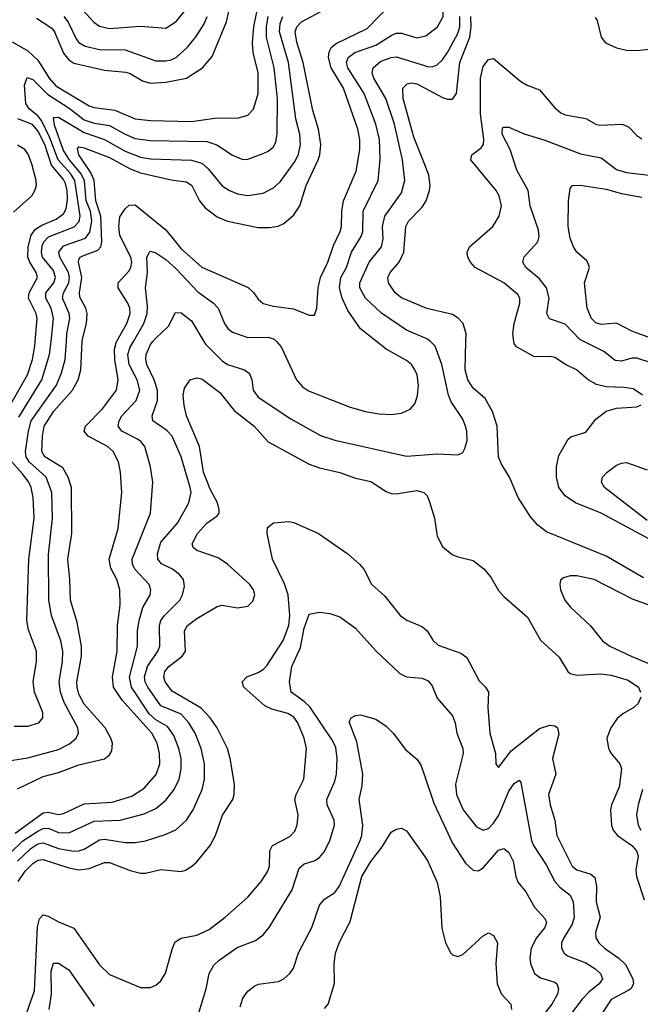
# Model space of a CAD drawing. Header units: inches. Extents: x 1308407 to 1441228, y 959628 to 1036311.
# Tile 406 of 656: x 1378419 to 1380843, y 1017410 to 1021258. Entities that reach past the tile are written whole.
import ezdxf

# ---------------------------------------------------------------- set-up
doc = ezdxf.new("R2010")
doc.units = ezdxf.units.IN
doc.header["$MEASUREMENT"] = 0
for name, color, linetype in [('B3071', 7, 'Continuous'), ('B3072', 7, 'Continuous'), ('B3081', 7, 'Continuous'), ('B3082', 7, 'Continuous')]:
    doc.layers.add(name, color=color, linetype=linetype)

msp = doc.modelspace()

# ---------------------------------------------------------------- linework, layer by layer
at = {"layer": 'B3071', "color": 5}
for points, elevation in [([(1378350, 1018358), (1378450, 1018373.8), (1378570, 1018405.9), (1378612.7, 1018427.3), (1378638.6, 1018450), (1378647.8, 1018470), (1378645.3, 1018490), (1378592.6, 1018590), (1378578, 1018630), (1378573.3, 1018670), (1378585.4, 1018750), (1378586.5, 1018790), (1378578.9, 1018830), (1378542.4, 1018930), (1378532.3, 1018990), (1378531.5, 1019168.5), (1378547.3, 1019310), (1378544.3, 1019410), (1378522.2, 1019470), (1378455.5, 1019530), (1378444.1, 1019550), (1378441.7, 1019570), (1378452.7, 1019650), (1378463.7, 1019690), (1378561.7, 1019830), (1378582.3, 1019877.7), (1378595.7, 1019930), (1378600.9, 1020000)], 3140), ([(1378370.2, 1019730), (1378449, 1019870), (1378468.4, 1019930), (1378478.1, 1019981.9), (1378479.5, 1020000)], 3180), ([(1378380.1, 1017999.9), (1378431.3, 1018048.7), (1378490, 1018087.2), (1378510, 1018097.6), (1378530, 1018098.4), (1378570, 1018081.2), (1378610, 1018080.6), (1378710, 1018125.1), (1378811, 1018129), (1378905.2, 1018154.8), (1378950, 1018175.6), (1378990, 1018207.9), (1379022.1, 1018250), (1379041.9, 1018290), (1379049, 1018330), (1379049.5, 1018370), (1379040.1, 1018410), (1379020.4, 1018460.4), (1378995.4, 1018495.4), (1378950, 1018521.2), (1378924.9, 1018544.9), (1378855.4, 1018650), (1378848.1, 1018688.1), (1378878.3, 1018810), (1378879.1, 1018870), (1378884.7, 1018910), (1378899.8, 1018960.2), (1378928, 1019010), (1378931.1, 1019030), (1378924.9, 1019050), (1378868.5, 1019110), (1378859.2, 1019130), (1378858.1, 1019150), (1378929.8, 1019329.8), (1378938.7, 1019450), (1378929.2, 1019510), (1378907.7, 1019590), (1378892.2, 1019610), (1378879.1, 1019619.1), (1378818.2, 1019650), (1378803.9, 1019670), (1378807.2, 1019690), (1378817.4, 1019710), (1378874.1, 1019770), (1378888.2, 1019810), (1378878, 1019850), (1378846.2, 1019910), (1378841, 1019950), (1378850, 1019978), (1378862.7, 1020000)], 3060), ([(1378401, 1018079), (1378510, 1018158.8), (1378530, 1018160.7), (1378570, 1018151.3), (1378590, 1018155.2), (1378670, 1018192.9), (1378780.3, 1018199.7), (1378856.5, 1018223.5), (1378905.3, 1018254.7), (1378951.5, 1018308.5), (1378966.7, 1018350), (1378964.8, 1018390), (1378956.1, 1018430), (1378934.2, 1018470), (1378819.2, 1018599.2), (1378785.6, 1018650), (1378781.7, 1018690), (1378799.6, 1018790), (1378801.2, 1018890), (1378811.3, 1018970), (1378809.9, 1019029.9), (1378797.8, 1019070), (1378774.5, 1019114.5), (1378768.5, 1019150), (1378802.8, 1019270), (1378818, 1019410), (1378812.6, 1019490), (1378804.2, 1019530), (1378783.2, 1019570), (1378761, 1019590), (1378685.8, 1019630), (1378669.9, 1019650), (1378675, 1019670), (1378742.2, 1019737.8), (1378797, 1019810), (1378803.4, 1019850), (1378790.2, 1019930), (1378788.6, 1019970), (1378797.3, 1020000)], 3080), ([(1378410, 1018252.5), (1378510, 1018300.8), (1378570, 1018316.5), (1378650, 1018346.5), (1378750, 1018368.8), (1378770, 1018384.5), (1378778.8, 1018401.2), (1378780.7, 1018430), (1378775, 1018450), (1378752, 1018490), (1378670, 1018583.4), (1378650, 1018622.5), (1378642.8, 1018650), (1378642.2, 1018670), (1378659.6, 1018770), (1378660.1, 1018810), (1378642.5, 1018902.5), (1378616.4, 1018990), (1378614.6, 1019070), (1378606.3, 1019150), (1378622.7, 1019250), (1378621.4, 1019430), (1378608.1, 1019470), (1378587, 1019507), (1378517.1, 1019550), (1378505.6, 1019570), (1378507.3, 1019630), (1378514.4, 1019670), (1378552.1, 1019727.9), (1378624.8, 1019810), (1378646.4, 1019850), (1378657.3, 1019890), (1378662.9, 1020000)], 3120), ([(1378410.2, 1017970), (1378461.5, 1018018.5), (1378490, 1018036.5), (1378510, 1018040.8), (1378570, 1018018.7), (1378630, 1018008.3), (1378650, 1018009.7), (1378670, 1018016.8), (1378730, 1018052.4), (1378750, 1018054.9), (1378830, 1018041.9), (1378870, 1018042.7), (1378910, 1018049.5), (1378987, 1018073), (1379028.6, 1018091.4), (1379070.8, 1018129.2), (1379096.7, 1018170), (1379131, 1018250), (1379140.4, 1018290), (1379140.1, 1018350), (1379127.7, 1018410), (1379104.1, 1018470), (1379079.9, 1018510), (1379050, 1018543.5), (1378970, 1018576.2), (1378918.6, 1018650), (1378908.8, 1018670), (1378906.8, 1018690), (1378918.1, 1018730), (1378957.8, 1018790), (1378965.7, 1018810), (1378964.6, 1018890), (1378969.9, 1018910), (1378984, 1018930), (1379044.5, 1018990), (1379055.2, 1019010), (1379062.5, 1019042.5), (1379058.4, 1019070), (1379042.5, 1019090), (1379015.8, 1019110), (1378972, 1019132), (1378958.4, 1019150), (1378956.6, 1019170), (1378970, 1019215.8), (1379035, 1019290), (1379079.1, 1019370), (1379087.9, 1019410), (1379084.7, 1019430), (1379049.3, 1019550), (1379013.7, 1019630), (1378992.9, 1019652.9), (1378938.6, 1019690), (1378936.5, 1019710), (1378956.6, 1019770), (1378956.5, 1019810), (1378943.6, 1019850), (1378915.2, 1019910), (1378910.9, 1019930), (1378912.5, 1019950), (1378930, 1019988.4), (1378939.2, 1020000)], 3040), ([(1378414.8, 1019705.2), (1378504.4, 1019850), (1378535.6, 1019950), (1378541, 1020000)], 3160), ([(1379138.3, 1020000), (1379144.3, 1019990), (1379210, 1019925), (1379230.9, 1019910.9), (1379297.4, 1019890), (1379315.8, 1019875.8), (1379325.5, 1019850), (1379330.2, 1019810), (1379350, 1019783), (1379478.3, 1019698.3), (1379593.3, 1019633.3), (1379650, 1019614.8), (1379930, 1019552.5), (1380000, 1019557.7)], 3040), ([(1379422.2, 1020000), (1379439.9, 1019979.9), (1379500.7, 1019850), (1379523.7, 1019823.7), (1379547.3, 1019807.3), (1379710, 1019743.7), (1379770, 1019726.7), (1379822, 1019718), (1379870, 1019714.8), (1379910, 1019719.7), (1379944.7, 1019735.3), (1379963, 1019757), (1379972.6, 1019787.4), (1379977, 1019830), (1379971.1, 1019870), (1379962.7, 1019890), (1379948.9, 1019910), (1379930, 1019926), (1379850.3, 1019970.3), (1379813.2, 1020000)], 3060), ([(1378412.9, 1017890), (1378439.9, 1017930), (1378470, 1017960.5), (1378490, 1017973.5), (1378510, 1017975.3), (1378610, 1017943.8), (1378650, 1017936), (1378690, 1017940.1), (1378750, 1017963.6), (1378770, 1017964), (1378850, 1017932.7), (1378890, 1017922.2), (1378910, 1017922.5), (1378970, 1017936.6), (1379050, 1017929.3), (1379066.1, 1017933.9), (1379090, 1017948.1), (1379110, 1017966.9), (1379162.3, 1018030), (1379183.7, 1018070), (1379211.2, 1018148.8), (1379251.4, 1018210), (1379257, 1018230), (1379257.9, 1018270), (1379241.5, 1018370), (1379229.9, 1018410), (1379190.5, 1018490), (1379162.1, 1018530), (1379127.2, 1018567.2), (1379013.9, 1018633.9), (1378986.8, 1018670), (1378981.6, 1018690), (1378985, 1018710), (1379000.8, 1018730), (1379053.2, 1018770), (1379066, 1018790), (1379062.2, 1018870), (1379073.7, 1018890), (1379110, 1018917.2), (1379190, 1018965), (1379210, 1018969.3), (1379270, 1018959.3), (1379310, 1018966.2), (1379330, 1018984.9), (1379337.2, 1019010), (1379332.4, 1019030), (1379317.5, 1019050), (1379230.8, 1019130), (1379194.3, 1019154.3), (1379110, 1019183.4), (1379095.7, 1019195.7), (1379092.1, 1019210), (1379112.6, 1019250), (1379149.7, 1019290.3), (1379190, 1019319.4), (1379197.4, 1019330), (1379198.2, 1019341.8), (1379190.9, 1019370), (1379162.7, 1019422.6), (1379136.8, 1019490), (1379120.5, 1019590), (1379070.8, 1019709.2), (1379061.5, 1019750), (1379056.8, 1019790), (1379062.4, 1019817.6), (1379085.1, 1019850), (1379110, 1019858.5), (1379130, 1019854.2), (1379200.6, 1019800.6), (1379255.9, 1019730), (1379334.3, 1019670), (1379390, 1019608.3), (1379550, 1019521), (1379590, 1019506.5), (1379670, 1019488.9), (1379730, 1019466.8), (1379790, 1019453.6), (1379850, 1019414), (1379870, 1019406.8), (1379890, 1019405), (1379970, 1019417.4), (1379997, 1019410), (1380000, 1019407)], 3020), ([(1378396.5, 1018496.5), (1378450, 1018496.9), (1378493, 1018510), (1378508.4, 1018530), (1378508.7, 1018550), (1378476.4, 1018630), (1378470.8, 1018670), (1378484.4, 1018750), (1378484, 1018790), (1378453.1, 1018873.1), (1378446.5, 1018910), (1378453.7, 1019150), (1378474.8, 1019310), (1378470.7, 1019390), (1378462.7, 1019430), (1378453.6, 1019450), (1378430, 1019483.5), (1378387.6, 1019530)], 3160), ([(1378429.8, 1017329.8), (1378477, 1017463), (1378487.7, 1017712.3), (1378495.8, 1017744.2), (1378510, 1017759.3), (1378530, 1017754.1), (1378570, 1017732.2), (1378630, 1017708.2), (1378730, 1017563.9), (1378770, 1017526.7), (1378890, 1017475.2), (1378930, 1017475.6), (1378950, 1017484.2), (1378970, 1017501.3), (1378988.2, 1017531.8), (1379015, 1017630), (1379025.9, 1017654.1), (1379050, 1017668.7), (1379110, 1017680.1), (1379158.2, 1017701.8), (1379221.1, 1017750), (1379310, 1017828.5), (1379362.2, 1017890), (1379388.5, 1017930), (1379394, 1017950), (1379395.9, 1018010), (1379406.2, 1018030), (1379473.9, 1018066.1), (1379493, 1018087), (1379503.2, 1018110), (1379506.1, 1018150), (1379493.8, 1018210), (1379498.7, 1018230), (1379528.6, 1018290), (1379539.5, 1018410), (1379530.4, 1018450), (1379505.2, 1018510), (1379490, 1018532.5), (1379466.7, 1018546.7), (1379403.1, 1018563.1), (1379376.9, 1018576.9), (1379294.6, 1018650), (1379287.8, 1018670), (1379306.6, 1018690), (1379350, 1018706.4), (1379370, 1018718.9), (1379384.9, 1018735.1), (1379448.1, 1018831.9), (1379470.5, 1018890), (1379474.6, 1018930), (1379468, 1019010), (1379453.6, 1019053.6), (1379406.1, 1019150), (1379385.4, 1019250), (1379387, 1019273), (1379410, 1019291.3), (1379470, 1019297.3), (1379490, 1019293.2), (1379585.7, 1019250), (1379700.3, 1019170), (1379746.7, 1019130), (1379762.6, 1019110), (1379792.5, 1019052.5), (1379844.7, 1019004.7), (1379904.6, 1018930), (1379931.4, 1018911.4), (1379990, 1018887.1), (1380000, 1018878.6)], 2980), ([(1379119.8, 1017380.2), (1379147, 1017470), (1379159, 1017530), (1379177.4, 1017562.6), (1379197.8, 1017582.2), (1379267.9, 1017632), (1379340, 1017660), (1379370, 1017681.5), (1379392.8, 1017710), (1379483.2, 1017856.8), (1379510, 1017941.7), (1379530, 1017959), (1379568.7, 1017971.3), (1379590, 1017983.2), (1379610, 1018007.6), (1379630, 1018050.4), (1379648.4, 1018110), (1379647.6, 1018130), (1379619.5, 1018190), (1379618.8, 1018210), (1379650, 1018282.6), (1379656.2, 1018310), (1379659.6, 1018370), (1379653.5, 1018413.5), (1379641.2, 1018441.2), (1379552.1, 1018572.1), (1379530, 1018593.9), (1379478.8, 1018630), (1379472.2, 1018670), (1379481.9, 1018730), (1379515.3, 1018804.7), (1379530, 1018880.5), (1379550, 1018934.9), (1379590, 1018942.4), (1379630, 1018936.9), (1379670, 1018924.6), (1379730, 1018880.3), (1379810, 1018791.3), (1379903.4, 1018703.4), (1379930, 1018689.4), (1379990, 1018684.5), (1380000, 1018680.3)], 2960), ([(1379280, 1017400), (1379290, 1017434), (1379310, 1017461.5), (1379337.6, 1017482.4), (1379351.3, 1017488.7), (1379430, 1017499.7), (1379450.5, 1017509.5), (1379474, 1017530), (1379488.6, 1017551.4), (1379508.3, 1017611.7), (1379560.5, 1017710), (1379590, 1017797.4), (1379610, 1017820.6), (1379650, 1017847), (1379666.3, 1017870), (1379748.3, 1018050), (1379755.1, 1018070), (1379758.8, 1018110), (1379745, 1018210), (1379756.3, 1018263.7), (1379758.9, 1018310), (1379735.2, 1018435.2), (1379706, 1018514), (1379713.2, 1018530), (1379730, 1018538.4), (1379750, 1018541.3), (1379810, 1018524.9), (1379850, 1018497.1), (1379878.4, 1018470), (1379926.3, 1018406.3), (1379970, 1018367.6), (1379985.9, 1018345.9), (1380000, 1018303.9)], 2940), ([(1379610, 1017393.1), (1379623.9, 1017410), (1379648.8, 1017491.2), (1379647.8, 1017570), (1379652.5, 1017610), (1379666.9, 1017650), (1379710, 1017734), (1379755.7, 1017910), (1379790, 1017968.6), (1379835, 1018025), (1379870, 1018083), (1379890, 1018094.9), (1379910, 1018098), (1379930, 1018088), (1380000, 1017989.3)], 2920), ([(1378534.2, 1017390), (1378542.6, 1017450), (1378540.9, 1017539.1), (1378550, 1017570.3), (1378570, 1017570.2), (1378610, 1017544.2), (1378710, 1017403.2)], 2960)]:
    msp.add_lwpolyline(points, dxfattribs=dict(at, elevation=elevation))
at = {"layer": 'B3072', "color": 5}
for points, elevation in [([(1378389.2, 1021170.8), (1378450, 1021135.9), (1378490, 1021099.4), (1378533.3, 1021030), (1378560, 1021000), (1378690, 1020921.9), (1378710, 1020914.7), (1378790, 1020904.5), (1378870, 1020870.5), (1378930, 1020863.4), (1379090, 1020860.7), (1379190, 1020874.6), (1379270, 1020873.3), (1379310, 1020884.3), (1379331.6, 1020908.4), (1379350.3, 1020970), (1379349.9, 1021050), (1379330.3, 1021130), (1379327.9, 1021167.9), (1379334, 1021230), (1379353.2, 1021326.8)], 3180), ([(1378483.9, 1021263.9), (1378544.5, 1021224.5), (1378555.1, 1021210), (1378590, 1021126.5), (1378610, 1021100.9), (1378630, 1021088.3), (1378750, 1021060.5), (1378833.2, 1021053.2), (1378850, 1021048.2), (1378898.5, 1021018.5), (1378930, 1021010.1), (1378990, 1021013.4), (1379070.3, 1021029.7), (1379133.3, 1021070), (1379170, 1021114.7), (1379226.2, 1021250), (1379235.4, 1021290)], 3220), ([(1378662.9, 1020000), (1378663.4, 1020010), (1378679.2, 1020070), (1378682.7, 1020110), (1378677.2, 1020130), (1378653.3, 1020173.3), (1378651.9, 1020190), (1378661.2, 1020250), (1378647.7, 1020310), (1378650, 1020320.3), (1378654.7, 1020330), (1378664.7, 1020335.3), (1378723.4, 1020356.6), (1378735.2, 1020370), (1378739, 1020390), (1378735, 1020490), (1378716.1, 1020550), (1378709.8, 1020630), (1378697.8, 1020657.8), (1378649.6, 1020730), (1378644.9, 1020755.1), (1378650, 1020760.6), (1378670, 1020757), (1378770, 1020718.8), (1378850, 1020674.9), (1378890, 1020659), (1379010, 1020632.6), (1379070, 1020624.3), (1379090.6, 1020610), (1379121, 1020550), (1379143.3, 1020523.3), (1379190, 1020487.6), (1379230, 1020471.2), (1379350, 1020446.4), (1379394.7, 1020445.3), (1379428.7, 1020451.3), (1379450, 1020461.4), (1379490, 1020495), (1379512.6, 1020530), (1379538.4, 1020610), (1379585, 1020710), (1379591.8, 1020730), (1379595.8, 1020770), (1379586.5, 1020830), (1379563.4, 1020903.4), (1379525.7, 1021090), (1379501.8, 1021170), (1379495.3, 1021210), (1379500.9, 1021230), (1379519.6, 1021250), (1379594.8, 1021290)], 3120), ([(1378651.4, 1021311.4), (1378708.8, 1021248.8), (1378730, 1021233.1), (1378770, 1021223.4), (1378890, 1021232.1), (1378990, 1021225), (1379030, 1021250.9), (1379065.7, 1021294.3)], 3260), ([(1378797.3, 1020000), (1378797.9, 1020002.1), (1378836.9, 1020070), (1378849.9, 1020110), (1378849.1, 1020130), (1378841.3, 1020150), (1378802.9, 1020210), (1378803.2, 1020230), (1378844.3, 1020275.7), (1378852.7, 1020290), (1378856.3, 1020310), (1378852.2, 1020330), (1378810, 1020414.8), (1378805.5, 1020450), (1378810, 1020487.9), (1378830, 1020519), (1378846.8, 1020533.2), (1378870, 1020533.8), (1378990, 1020436.8), (1379050, 1020362.9), (1379130, 1020290.7), (1379311.1, 1020211.1), (1379331.7, 1020191.7), (1379350, 1020165.3), (1379370, 1020148.6), (1379410, 1020138.1), (1379488.3, 1020128.3), (1379550, 1020103.8), (1379570, 1020102.8), (1379579.8, 1020130), (1379584.1, 1020210), (1379593.4, 1020250), (1379622.4, 1020310), (1379644.7, 1020375.3), (1379670.4, 1020430), (1379676.3, 1020450), (1379676.7, 1020510), (1379683.1, 1020550), (1379733.4, 1020666.6), (1379748, 1020750), (1379747.7, 1020790), (1379739.4, 1020830), (1379683.5, 1020990), (1379636, 1021070), (1379625.3, 1021110), (1379627.6, 1021132.4), (1379637, 1021150), (1379655.6, 1021164.4), (1379776.8, 1021223.2), (1379865.4, 1021314.6)], 3080), ([(1378541, 1020000), (1378550.9, 1020090), (1378542, 1020130), (1378520.6, 1020170), (1378521.1, 1020190), (1378551.9, 1020230), (1378558.2, 1020250), (1378550, 1020278.4), (1378508, 1020330), (1378503.5, 1020350), (1378506.4, 1020373.6), (1378512.2, 1020390), (1378531.1, 1020408.9), (1378631.6, 1020448.4), (1378650.4, 1020469.6), (1378655.4, 1020490), (1378633.6, 1020630), (1378616.7, 1020656.7), (1378568.7, 1020710), (1378536.8, 1020796.8), (1378503.7, 1020863.7), (1378490, 1020882.6), (1378454.9, 1020910), (1378442.8, 1020930), (1378437.6, 1021002.4), (1378447.9, 1021032.1), (1378470, 1021024.4), (1378526.5, 1020966.5), (1378611.9, 1020911.9), (1378670, 1020866.8), (1378710, 1020853.2), (1378770, 1020844.3), (1378830, 1020810.1), (1378870, 1020793.4), (1378930, 1020785.3), (1379150, 1020781.6), (1379188.7, 1020768.7), (1379250, 1020728.8), (1379290, 1020711.9), (1379310, 1020713), (1379370, 1020735.6), (1379390, 1020744), (1379410, 1020760.9), (1379419.1, 1020780.9), (1379424, 1020810), (1379425.7, 1020950), (1379412.6, 1021070), (1379382.7, 1021190), (1379382.4, 1021230), (1379389, 1021271)], 3160), ([(1378600.9, 1020000), (1378603.2, 1020030), (1378614.1, 1020090), (1378612.2, 1020110), (1378586, 1020170), (1378590.2, 1020190), (1378610.2, 1020229.8), (1378612.6, 1020250), (1378609.2, 1020270), (1378575.4, 1020330), (1378571.2, 1020350), (1378590, 1020374.1), (1378675.4, 1020404.6), (1378692.5, 1020427.5), (1378700.3, 1020470), (1378695.1, 1020510), (1378678.7, 1020550), (1378671.6, 1020630), (1378657.3, 1020657.3), (1378612.5, 1020710), (1378590, 1020746.4), (1378554.1, 1020845.9), (1378550, 1020875.2), (1378570, 1020877), (1378670, 1020816.6), (1378750, 1020789.1), (1378830, 1020744.5), (1378890, 1020721), (1378930, 1020714.5), (1379090, 1020708.4), (1379130, 1020697.3), (1379155.3, 1020675.3), (1379210, 1020608.7), (1379238.3, 1020590), (1379270, 1020577.2), (1379310, 1020571.5), (1379370, 1020580.1), (1379410, 1020601), (1379436.3, 1020623.7), (1379495.5, 1020704.5), (1379507.8, 1020732.2), (1379515.9, 1020770), (1379513.1, 1020810), (1379498.1, 1020870), (1379468.2, 1021090), (1379434.2, 1021210), (1379436.4, 1021243.6), (1379446.8, 1021270)], 3140), ([(1378591, 1021270), (1378608.5, 1021248.5), (1378639.9, 1021179.9), (1378650, 1021168.2), (1378674.9, 1021154.9), (1378730, 1021141.2), (1378830, 1021140.7), (1378950, 1021097.7), (1378990, 1021096.9), (1379010, 1021101.4), (1379030, 1021110.7), (1379074.2, 1021150), (1379108, 1021192), (1379138.7, 1021241.3), (1379151.2, 1021270)], 3240), ([(1379813.2, 1020000), (1379750.3, 1020050.3), (1379701.1, 1020121.1), (1379678.5, 1020170), (1379667.7, 1020210), (1379673.8, 1020250), (1379695, 1020290), (1379715.6, 1020350), (1379753.1, 1020410), (1379758.7, 1020430), (1379760.6, 1020510), (1379819.6, 1020630), (1379827.4, 1020712.6), (1379824, 1020790), (1379809.9, 1020849.9), (1379765.1, 1020970), (1379700.5, 1021070), (1379695.5, 1021090), (1379702.3, 1021110), (1379728.3, 1021130), (1379810, 1021158.1), (1379870, 1021196.6), (1379890, 1021204.7), (1379910, 1021205.3), (1379970, 1021187.3), (1380000, 1021193.3)], 3060), ([(1380000, 1020015.1), (1379930, 1020044.9), (1379831.6, 1020111.6), (1379769.6, 1020169.6), (1379747.6, 1020210), (1379748.1, 1020230), (1379783.5, 1020310), (1379832.8, 1020370), (1379838.2, 1020401.8), (1379835.9, 1020450), (1379845.8, 1020490), (1379910, 1020581.2), (1379923.2, 1020630), (1379914.1, 1020710), (1379882.6, 1020850), (1379848.9, 1020950), (1379801.7, 1021030), (1379795.2, 1021050), (1379799.2, 1021070), (1379830, 1021095.6), (1379870, 1021110.5), (1379890, 1021112.6), (1380000, 1021078.4)], 3040), ([(1380000, 1020694), (1379958.3, 1020798.3), (1379917.3, 1020950), (1379915, 1020990), (1379932.5, 1021007.5), (1379950, 1021010.6), (1379970, 1021007.3), (1380000, 1020991.3)], 3020), ([(1378479.5, 1020000), (1378486.2, 1020090), (1378482.4, 1020110), (1378452.8, 1020170), (1378454.9, 1020190), (1378487.7, 1020250), (1378483.5, 1020270), (1378457.7, 1020310), (1378450, 1020330), (1378451.9, 1020370), (1378463.9, 1020416.1), (1378480.1, 1020439.9), (1378504.7, 1020455.3), (1378561.5, 1020478.5), (1378590, 1020499.1), (1378600.7, 1020519.3), (1378604.7, 1020555.3), (1378604.5, 1020590), (1378597.8, 1020617.8), (1378590, 1020633.3), (1378542.9, 1020690), (1378516.2, 1020770), (1378490, 1020823), (1378468, 1020848), (1378411, 1020871)], 3180), ([(1378394.7, 1020505.3), (1378465.8, 1020570), (1378478.3, 1020590), (1378483.6, 1020610), (1378483, 1020630), (1378467.3, 1020690), (1378452.3, 1020730), (1378438, 1020750), (1378410, 1020768.1)], 3220), ([(1380000, 1020133.4), (1379910.7, 1020170.7), (1379886, 1020190), (1379858.9, 1020230), (1379857, 1020250), (1379866, 1020270), (1379901.4, 1020310), (1379919.5, 1020350), (1379926.7, 1020450), (1379937.4, 1020470), (1379990, 1020523.7), (1380000, 1020539.1)], 3020), ([(1378862.7, 1020000), (1378903.3, 1020070), (1378916.4, 1020110), (1378917.8, 1020137.8), (1378909.9, 1020210), (1378918.3, 1020270), (1378915.9, 1020330), (1378926, 1020350), (1378930, 1020352.8), (1378950, 1020347), (1378990, 1020320.4), (1379030, 1020284.8), (1379114.1, 1020194.1), (1379175.6, 1020150), (1379193.4, 1020130), (1379218.2, 1020070), (1379231.2, 1020051.2), (1379250, 1020036.8), (1379310, 1020016.3), (1379390, 1020017), (1379413.4, 1020010), (1379422.2, 1020000)], 3060), ([(1378939.2, 1020000), (1378950, 1020013.5), (1378999.7, 1020060.3), (1379026.8, 1020113.2), (1379050, 1020112.9), (1379090, 1020080.5), (1379138.3, 1020000)], 3040)]:
    msp.add_lwpolyline(points, dxfattribs=dict(at, elevation=elevation))
at = {"layer": 'B3081', "color": 5}
for points, elevation in [([(1380000, 1019557.7), (1380050, 1019561.4), (1380130, 1019557), (1380150, 1019566.4), (1380158.3, 1019581.7), (1380166.5, 1019613.5), (1380165.7, 1019650), (1380160.5, 1019670), (1380150, 1019696.4), (1380104.3, 1019764.3), (1380093.7, 1019790), (1380067.3, 1019910), (1380042.5, 1019982.5), (1380023.2, 1020000)], 3040), ([(1380856.1, 1019076.1), (1380710, 1019161.7), (1380476.3, 1019256.3), (1380442.4, 1019282.4), (1380414.9, 1019314.9), (1380366.2, 1019390), (1380332.4, 1019470), (1380301.2, 1019521.2), (1380289.2, 1019550), (1380283.8, 1019670), (1380266.3, 1019726.3), (1380237.2, 1019777.2), (1380190, 1019818.4), (1380168.9, 1019850), (1380159.2, 1019890), (1380162.1, 1020000)], 3020), ([(1380851.5, 1019790), (1380815.2, 1019815.2), (1380780.9, 1019820.9), (1380710, 1019822.7), (1380672.3, 1019832.3), (1380639.8, 1019850), (1380594.2, 1019890), (1380550.8, 1019910.8), (1380510, 1019937.8), (1380490, 1019941.6), (1380430, 1019939.8), (1380359.8, 1019979.8), (1380350, 1019992), (1380349.1, 1020000)], 2980), ([(1380890, 1019915.5), (1380830, 1019935.8), (1380810, 1019935.2), (1380770, 1019924), (1380745.8, 1019925.8), (1380701.1, 1019961.1), (1380622.5, 1020000)], 2960), ([(1380910.7, 1019210.7), (1380690, 1019329.1), (1380590, 1019370.4), (1380550, 1019396.7), (1380524.8, 1019430), (1380516.5, 1019470), (1380516.2, 1019510), (1380524.7, 1019555.3), (1380561.3, 1019618.7), (1380572.2, 1019627.8), (1380630, 1019646.5), (1380670, 1019696.9), (1380710, 1019727.8), (1380750, 1019739.6), (1380830, 1019745.3), (1380847.2, 1019752.8)], 2980), ([(1380870, 1019301.1), (1380703.5, 1019430), (1380692, 1019450), (1380696, 1019470), (1380713.7, 1019490), (1380750, 1019516.5), (1380770, 1019525.2), (1380790, 1019527.3), (1380870, 1019499.4)], 2960), ([(1380000, 1019407), (1380010, 1019397), (1380018.2, 1019378.2), (1380039, 1019310), (1380050, 1019239.1), (1380070, 1019199.6), (1380107.9, 1019167.9), (1380130, 1019158.5), (1380190, 1019144.9), (1380231.5, 1019111.5), (1380259.5, 1019079.5), (1380290, 1019027.8), (1380310, 1019004), (1380403.3, 1018923.3), (1380453, 1018833), (1380526, 1018766), (1380560.8, 1018710), (1380570, 1018703.2), (1380596.5, 1018696.5), (1380690, 1018701.1), (1380730, 1018696), (1380796.2, 1018676.2), (1380836.1, 1018650), (1380844.8, 1018630)], 3020), ([(1381070, 1018900.5), (1380813, 1018993), (1380662.9, 1019070), (1380595.6, 1019084.4), (1380570, 1019083.9), (1380543.2, 1019076.8), (1380532.2, 1019067.8), (1380528.7, 1019050), (1380531.8, 1019030), (1380549, 1018990), (1380570, 1018963.1), (1380649.3, 1018889.3), (1380696, 1018830), (1380724.9, 1018810), (1380807.6, 1018770), (1380894.4, 1018734.4)], 3040), ([(1380000, 1018878.6), (1380010, 1018870.2), (1380032.9, 1018832.9), (1380053.8, 1018813.8), (1380141.9, 1018781.9), (1380165.6, 1018765.6), (1380214.2, 1018674.2), (1380238, 1018650), (1380250.2, 1018630), (1380247.3, 1018570), (1380255, 1018470), (1380277.1, 1018390), (1380278.7, 1018350), (1380290, 1018334.9), (1380338.8, 1018401.2), (1380450, 1018487.9), (1380490, 1018500.4), (1380510, 1018498.2), (1380520.2, 1018490), (1380525.4, 1018465.5), (1380500.8, 1018370), (1380512.9, 1018310), (1380485.2, 1018230), (1380490.6, 1018190), (1380509.6, 1018130), (1380517.3, 1018070), (1380577.8, 1017950), (1380595.2, 1017935.2), (1380650, 1017918.8), (1380665.4, 1017905.4), (1380672.2, 1017872.2), (1380671.1, 1017810), (1380686.8, 1017750), (1380668.8, 1017690), (1380670.1, 1017670), (1380682, 1017650), (1380703.7, 1017630), (1380759.1, 1017590), (1380785.1, 1017565.1), (1380814.4, 1017510), (1380817.1, 1017490), (1380805.8, 1017470), (1380796.5, 1017463.5), (1380730, 1017428.4), (1380665.1, 1017330)], 2980), ([(1380000, 1018680.3), (1380014.4, 1018674.4), (1380030, 1018654), (1380050, 1018606.5), (1380110, 1018537.6), (1380120.2, 1018510), (1380126.2, 1018470), (1380149.4, 1018410), (1380151.6, 1018390), (1380121.5, 1018270), (1380124.7, 1018230), (1380151.3, 1018170), (1380203.9, 1018103.9), (1380230, 1018090.9), (1380250, 1018097.2), (1380270, 1018118), (1380290.2, 1018149.8), (1380330, 1018242.6), (1380350, 1018273), (1380370, 1018286.4), (1380376.3, 1018276.3), (1380418.5, 1018050), (1380426.4, 1018030), (1380475.4, 1017955.4), (1380510.1, 1017890), (1380528.4, 1017868.4), (1380570, 1017836.3), (1380580.9, 1017810), (1380585.6, 1017750), (1380577, 1017723), (1380544, 1017670), (1380536, 1017650), (1380536.1, 1017630), (1380546.3, 1017610), (1380559.4, 1017599.4), (1380630, 1017571.5), (1380666, 1017550), (1380687.7, 1017530), (1380695.5, 1017510), (1380683.2, 1017490), (1380642.3, 1017457.7), (1380616.1, 1017430), (1380570.1, 1017370)], 2960), ([(1380845.2, 1018610), (1380835, 1018585), (1380818.6, 1018570), (1380774.6, 1018545.4), (1380753.5, 1018526.5), (1380727.8, 1018490), (1380713.1, 1018450), (1380718.9, 1018410), (1380729.7, 1018389.7), (1380763.5, 1018350), (1380770.1, 1018330), (1380761.1, 1018258.9), (1380730.7, 1018190), (1380726.6, 1018170), (1380730.7, 1018110), (1380737.4, 1018090), (1380754.6, 1018070), (1380810.6, 1018030), (1380828.7, 1018010), (1380834.9, 1017990), (1380826.3, 1017933.7), (1380828.9, 1017910), (1380858.6, 1017818.6)], 3020), ([(1380000, 1018303.9), (1380036.2, 1018196.2), (1380110, 1018040.2), (1380161, 1017961), (1380190, 1017934.4), (1380210, 1017932.1), (1380230, 1017943.8), (1380290, 1018012.2), (1380310, 1018018.9), (1380315.3, 1018015.3), (1380330, 1018002.8), (1380346.4, 1017970), (1380356.6, 1017910), (1380366.1, 1017886.1), (1380395.8, 1017850), (1380430.2, 1017790), (1380470, 1017744.9), (1380476.6, 1017730), (1380470.1, 1017710), (1380438, 1017670), (1380417.1, 1017630), (1380411.5, 1017591.5), (1380414.6, 1017570), (1380430.2, 1017530), (1380453.6, 1017513.6), (1380510, 1017496), (1380517.6, 1017490), (1380524, 1017470), (1380519.5, 1017450), (1380497.1, 1017410), (1380419.8, 1017310)], 2940), ([(1380852.3, 1018250), (1380834.6, 1018190), (1380829.2, 1018150), (1380834.9, 1018110), (1380846, 1018090)], 3040), ([(1380000, 1017989.3), (1380013.7, 1017970), (1380050, 1017885.5), (1380061.5, 1017830), (1380067.3, 1017707.3), (1380081.9, 1017650), (1380103.5, 1017610), (1380110, 1017602.8), (1380130, 1017596.8), (1380150, 1017604.8), (1380230, 1017677.3), (1380250, 1017688.7), (1380270, 1017678.4), (1380285.8, 1017650), (1380278.8, 1017570), (1380283.8, 1017490), (1380300.6, 1017450), (1380337.6, 1017410), (1380340.6, 1017390)], 2920)]:
    msp.add_lwpolyline(points, dxfattribs=dict(at, elevation=elevation))
at = {"layer": 'B3082', "color": 5}
for points, elevation in [([(1380000, 1021193.3), (1380005.6, 1021194.4), (1380050.6, 1021230), (1380072.7, 1021270), (1380074.8, 1021310), (1380062, 1021370), (1380008.5, 1021490), (1380000, 1021504.8)], 3060), ([(1380000, 1021078.4), (1380010, 1021075.3), (1380030, 1021074.1), (1380050, 1021081.9), (1380070, 1021101.3), (1380090, 1021130.1), (1380130, 1021204.3), (1380138.5, 1021230), (1380138.3, 1021270)], 3040), ([(1380000, 1020991.3), (1380070, 1020953.8), (1380090, 1020947.1), (1380110, 1020947.9), (1380125.7, 1020970), (1380138.7, 1021090), (1380177.6, 1021190), (1380183.1, 1021230), (1380180.7, 1021270)], 3020), ([(1380666.5, 1021266.5), (1380674.6, 1021254.6), (1380690.2, 1021190.2), (1380707.9, 1021167.9), (1380750, 1021147.5), (1380790, 1021139.3), (1380830, 1021137.4), (1380890, 1021144.6)], 3020), ([(1380349.1, 1020000), (1380345.6, 1020030), (1380350.4, 1020070), (1380372.5, 1020150), (1380372.1, 1020170), (1380364.6, 1020184.6), (1380309.8, 1020230), (1380198.8, 1020290), (1380179.3, 1020310), (1380169.7, 1020330), (1380166.6, 1020350), (1380175.4, 1020370), (1380267.8, 1020450), (1380291.6, 1020490), (1380301.1, 1020530), (1380292.1, 1020570), (1380279.9, 1020590), (1380181, 1020710), (1380185.1, 1020730), (1380222.2, 1020757.8), (1380230.4, 1020770), (1380232.6, 1020790), (1380218.6, 1020890), (1380219.2, 1021030), (1380230, 1021075.3), (1380250, 1021102.6), (1380270, 1021106.7), (1380376.6, 1021016.6), (1380401.9, 1021001.9), (1380450, 1020983.5), (1380510, 1020913), (1380533.3, 1020893.4), (1380550, 1020886.1), (1380630, 1020871.8), (1380669.6, 1020849.6), (1380685.9, 1020845.9), (1380773.4, 1020850), (1380798.5, 1020838.5), (1380830, 1020806), (1380850, 1020792.9)], 2980), ([(1380622.5, 1020000), (1380607.5, 1020007.5), (1380550, 1020067.9), (1380488.7, 1020088.7), (1380477.8, 1020110), (1380487.5, 1020170), (1380476.6, 1020210), (1380450, 1020245.2), (1380396.4, 1020290), (1380384.8, 1020310), (1380389.1, 1020330.9), (1380442.6, 1020390), (1380447.8, 1020410), (1380445.1, 1020434.9), (1380413.5, 1020530), (1380405.2, 1020590), (1380360.7, 1020670), (1380335.2, 1020750), (1380304.1, 1020810), (1380305.3, 1020834.7), (1380310, 1020838.4), (1380330, 1020837.3), (1380390, 1020811.6), (1380470, 1020787.5), (1380610, 1020733.6), (1380690, 1020718.7), (1380750, 1020672.8), (1380790, 1020660.3), (1380910, 1020646.1)], 2960), ([(1380000, 1020539.1), (1380007.1, 1020550), (1380020.2, 1020590), (1380021.9, 1020610), (1380017.6, 1020650), (1380000, 1020694)], 3020), ([(1380919.3, 1020000), (1380810, 1020040.4), (1380750, 1020071.6), (1380690, 1020066.9), (1380670, 1020072.6), (1380652.6, 1020090), (1380635.3, 1020130), (1380626, 1020230), (1380644.5, 1020290), (1380641.6, 1020301.6), (1380635, 1020315), (1380595.3, 1020350), (1380582.1, 1020370), (1380570, 1020404.5), (1380561.2, 1020450), (1380563.1, 1020550), (1380570, 1020598), (1380579, 1020610), (1380608.8, 1020611.2), (1380710, 1020595.3), (1380770, 1020578.9), (1380850, 1020564.6)], 2940), ([(1380162.1, 1020000), (1380162.8, 1020030), (1380151.9, 1020070), (1380131.9, 1020091.9), (1380110, 1020105.2), (1380009.4, 1020129.4), (1380000, 1020133.4)], 3020), ([(1380023.2, 1020000), (1380012.1, 1020010), (1380000, 1020015.1)], 3040)]:
    msp.add_lwpolyline(points, dxfattribs=dict(at, elevation=elevation))

doc.saveas('drawing.dxf')
